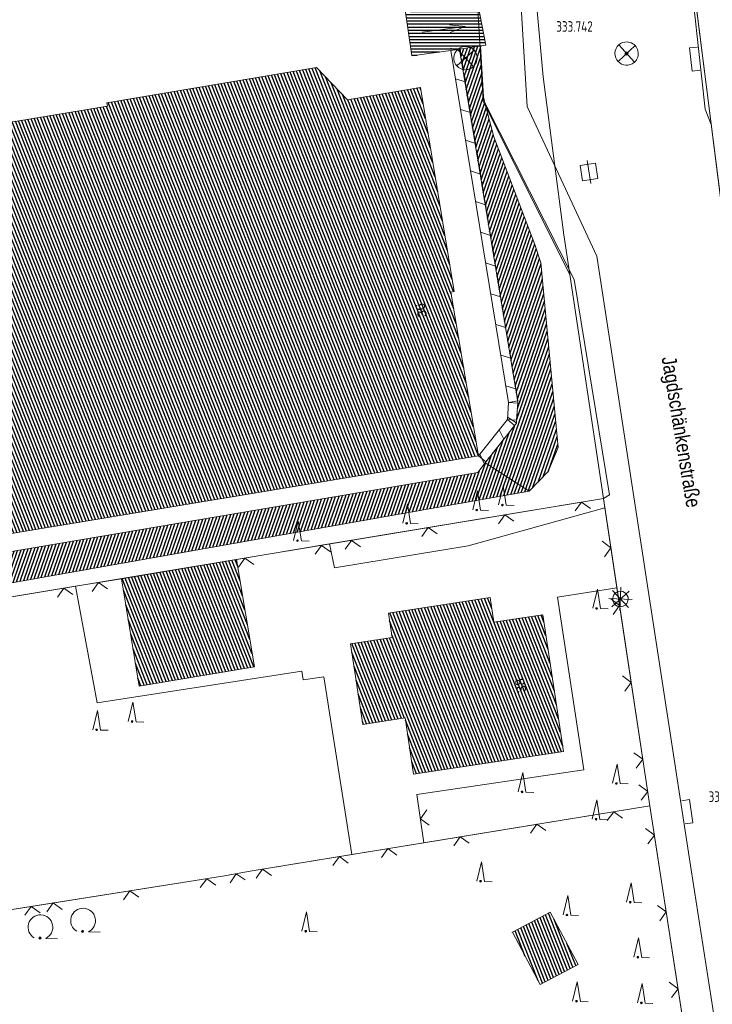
# Model space of a CAD drawing. Header units: metres. Extents: x 345144 to 348639, y 5629211 to 5635235.
# Tile 971 of 1056: x 347896 to 347941, y 5631054 to 5631118. Entities that reach past the tile are written whole.
import ezdxf
from ezdxf.enums import TextEntityAlignment as Align

# ---------------------------------------------------------------- set-up
doc = ezdxf.new("R2010")
doc.units = ezdxf.units.M
doc.header["$MEASUREMENT"] = 0
for name, color, linetype in [('028 Geländeform', 7, 'Continuous'), ('065-066 Ver_Entsorgung', 7, 'Continuous'), ('065-066 Ver_Entsorgung Ausg.', 7, 'Continuous'), ('081-083 Topographie', 7, 'Continuous'), ('081-083 Topographie Ausg.', 7, 'Continuous'), ('AX Flurstück', 7, 'Continuous'), ('AX Gebäude', 7, 'Continuous'), ('Blatt', 7, 'Continuous'), ('Definitionslinie', 7, 'Continuous'), ('Gemeinde Lokation', 7, 'Continuous'), ('Ortsteil Lokation', 7, 'Continuous'), ('Präsentationsobjekt -Text (punktförmig)', 7, 'Continuous'), ('Strasse Lokation', 7, 'Continuous')]:
    doc.layers.add(name, color=color, linetype=linetype)
doc.styles.add('ARIAL', font='arial.ttf', dxfattribs={"height": 1})
doc.styles.add('DIN-6776-IT', font='txt', dxfattribs={"height": 1})
pattern_1 = [(250.9552151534, (0, 0), (0.1890527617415, -0.065261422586), [])]
pattern_2 = [(111.5294117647, (0, 0), (-0.186045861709, -0.07339575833), [])]

# ---------------------------------------------------------------- blocks, each defined once
blk = doc.blocks.new('alk_3504_nrw')
at = {"color": 134, "lineweight": 5, "true_color": 0x00b2b2, "flags": 128}
for points in [[(-0.729333, -0.684), (-0.707333, -0.707333), (0.707333, 0.707333)], [(-0.707333, 0.707333), (0.707333, -0.707333)]]:
    blk.add_lwpolyline(points, dxfattribs=at)
at = {"color": 134, "lineweight": 5, "true_color": 0x00b2b2}
for start, end in [(90, -90), (-90, 90)]:
    blk.add_arc((0, 0), 1, start, end, dxfattribs=at)
blk = doc.blocks.new('alk_5742_nrw')
at = {"color": 134, "lineweight": 5, "true_color": 0x00b2b2, "flags": 128}
for points in [[(0, -1), (0, 1)], [(1, 0), (-1, 0)], [(0.707333, -0.707333), (-0.707333, 0.707333)], [(-0.707333, -0.707333), (0.707333, 0.707333)]]:
    blk.add_lwpolyline(points, dxfattribs=at)
at = {"color": 134, "lineweight": 5, "true_color": 0x00b2b2}
for start, end in [(0, 180), (180, 0)]:
    blk.add_arc((0, 0), 0.666667, start, end, dxfattribs=at)
blk = doc.blocks.new('alk_043x_nrw')
h = blk.add_hatch(color=7)
edge = h.paths.add_edge_path(flags=0)
edge.add_arc((0, 0), 1, 180, 360, ccw=False)
edge.add_arc((0, 0), 1, 0, 180, ccw=False)
blk = doc.blocks.new('alk_7200_nrwx2')
at = {"true_color": 0x2e2e2e}
h = blk.add_hatch(color=250, dxfattribs=at)
edge = h.paths.add_edge_path(flags=0)
edge.add_arc((-0.020544, -0.388118), 0.055525, 180, 360, ccw=False)
edge.add_arc((-0.020544, -0.388118), 0.055525, 0, 180, ccw=False)
at = {"color": 250, "lineweight": 5, "true_color": 0x2e2e2e, "flags": 128}
blk.add_lwpolyline([(-0.298168, -0.388118), (-0.020544, 1), (0.257079, -0.388118), (0.812326, -0.388118)], dxfattribs=at)
blk.add_lwpolyline([(-0.298168, -0.388118), (-0.020544, 1), (0.257079, -0.388118), (0.812326, -0.388118)], dxfattribs=at)
at = {"color": 250, "lineweight": 5, "true_color": 0x2e2e2e}
for start, end in [(0, 180), (180, 0)]:
    blk.add_arc((-0.020544, -0.388118), 0.055525, start, end, dxfattribs=at)
blk = doc.blocks.new('alk_7100_nrwx2')
at = {"true_color": 0x2e2e2e}
h = blk.add_hatch(color=250, dxfattribs=at)
edge = h.paths.add_edge_path(flags=0)
edge.add_arc((0.024073, -0.597267), 0.057254, 180, 360, ccw=False)
edge.add_arc((0.024073, -0.597267), 0.057255, 0, 180, ccw=False)
at = {"color": 250, "lineweight": 5, "true_color": 0x2e2e2e, "flags": 128}
blk.add_lwpolyline([(0.349382, -0.597267), (1, -0.597267)], dxfattribs=at)
at = {"color": 250, "lineweight": 5, "true_color": 0x2e2e2e}
for centre, radius, start, end in [((0.024073, 0.012362), 0.690995, -61.9148169, -118.0851831), ((0.024073, -0.597267), 0.057255, 0, 180), ((0.024073, -0.597267), 0.057254, 180, 0)]:
    blk.add_arc(centre, radius, start, end, dxfattribs=at)
blk = doc.blocks.new('swc_strasseneinlauf')
at = {"color": 7, "lineweight": 5, "flags": 128}
blk.add_lwpolyline([(-1, 0), (-1, -0.666667), (1, -0.666667), (1, 0)], dxfattribs=at)
blk = doc.blocks.new('3488_swc')
at = {"color": 7, "lineweight": 5, "flags": 128}
for points in [[(1, 0), (-1, 0)], [(0.666667, 0.666667), (-0.666667, 0.666667), (-0.666667, -0.666667), (0.666667, -0.666667), (0.666667, 0.666667)]]:
    blk.add_lwpolyline(points, dxfattribs=at)

msp = doc.modelspace()

# ---------------------------------------------------------------- hatches: boundary and pattern name
at = {"layer": '028 Geländeform', "true_color": 0xb27500}
h = msp.add_hatch(dxfattribs=at)
h.set_pattern_fill('_USER', color=44, scale=0.2, angle=250.95521515, style=0, pattern_type=0)
h.set_pattern_definition(pattern_1)
h.paths.add_polyline_path([(347925.892, 5631115.993), (347926.093, 5631112.722), (347926.093, 5631112.722), (347926.171, 5631112.34), (347926.171, 5631112.34), (347926.747, 5631110.153), (347926.747, 5631110.153), (347929.391, 5631103.218), (347929.391, 5631103.218), (347929.781, 5631102.039), (347929.781, 5631102.039), (347930.879, 5631090.181), (347930.879, 5631090.181), (347930.254, 5631088.622), (347930.254, 5631088.622), (347929.026, 5631087.371), (347929.026, 5631087.371), (347926.186, 5631089.179), (347926.186, 5631089.179), (347928.2, 5631091.735), (347928.2, 5631091.735), (347928.292, 5631093.104), (347928.292, 5631093.104), (347924.545, 5631115.789), (347924.545, 5631115.789)], flags=0)
h = msp.add_hatch(dxfattribs=at)
h.set_pattern_fill('_USER', color=44, scale=0.2, angle=250.95521515, style=0, pattern_type=0)
h.set_pattern_definition(pattern_1)
h.paths.add_polyline_path([(347894.044, 5631081.181), (347893.672, 5631082.505), (347893.672, 5631082.505), (347893.558, 5631083.118), (347893.558, 5631083.118), (347925.728, 5631088.563), (347925.728, 5631088.563), (347926.186, 5631089.179), (347926.186, 5631089.179), (347929.026, 5631087.371), (347929.026, 5631087.371), (347909.887, 5631083.988), (347909.887, 5631083.988)], flags=0)
at = {"layer": '081-083 Topographie'}
h = msp.add_hatch(dxfattribs=at)
h.set_pattern_fill('_USER', scale=0.2, style=0, pattern_type=0)
h.set_pattern_definition([(0, (0, 0), (0, 0.2), [])])
h.paths.add_polyline_path([(347921.154, 5631118.174), (347925.716, 5631118.699), (347925.716, 5631118.699), (347926.228, 5631116.036), (347926.228, 5631116.036), (347925.892, 5631115.993), (347925.892, 5631115.993), (347924.545, 5631115.789), (347924.545, 5631115.789), (347923.983, 5631115.7), (347923.983, 5631115.7), (347921.469, 5631115.353), (347921.469, 5631115.353), (347921.063, 5631118.157), (347921.063, 5631118.157)], flags=0)
at = {"layer": 'AX Gebäude', "true_color": 0x4f4f4f}
h = msp.add_hatch(dxfattribs=at)
h.set_pattern_fill('_USER', color=251, scale=0.2, angle=111.52941176, style=0, pattern_type=0)
h.set_pattern_definition(pattern_2)
h.paths.add_polyline_path([(347881.154, 5631108.842), (347880.23, 5631114.674), (347892.985, 5631116.808), (347893.989, 5631110.817), (347901.911, 5631112.114), (347901.872, 5631112.33), (347915.356, 5631114.592), (347917.34, 5631112.531), (347922.028, 5631113.326), (347924.202, 5631100.198), (347923.991, 5631100.163), (347925.763, 5631089.629), (347881.937, 5631082.343), (347880.154, 5631093.084), (347878.168, 5631105.051), (347881.744, 5631105.647)], flags=0)
h = msp.add_hatch(dxfattribs=at)
h.set_pattern_fill('_USER', color=251, scale=0.2, angle=111.52941176, style=0, pattern_type=0)
h.set_pattern_definition(pattern_2)
h.paths.add_polyline_path([(347910.204, 5631082.973), (347911.352, 5631076.069), (347903.952, 5631074.838), (347902.803, 5631081.741)], flags=0)
h = msp.add_hatch(dxfattribs=at)
h.set_pattern_fill('_USER', color=251, scale=0.2, angle=111.52941176, style=0, pattern_type=0)
h.set_pattern_definition(pattern_2)
h.paths.add_polyline_path([(347919.969, 5631079.529), (347926.506, 5631080.526), (347926.747, 5631078.947), (347929.892, 5631079.426), (347931.231, 5631070.638), (347921.59, 5631069.168), (347921.039, 5631072.784), (347918.328, 5631072.37), (347917.539, 5631077.555), (347920.209, 5631077.962)], flags=0)
h = msp.add_hatch(dxfattribs=at)
h.set_pattern_fill('_USER', color=251, scale=0.2, angle=111.52941176, style=0, pattern_type=0)
h.set_pattern_definition(pattern_2)
h.paths.add_polyline_path([(347927.942, 5631059.008), (347930.381, 5631060.296), (347932.165, 5631056.947), (347929.731, 5631055.646)], flags=0)

# ---------------------------------------------------------------- linework, layer by layer
at = {"layer": '081-083 Topographie', "color": 7, "linetype": 'Continuous', "lineweight": 5, "flags": 128}
for points in [[(347955.03, 5630960.986), (347952.803, 5630974.853), (347952.803, 5630974.853), (347950.929, 5630987.89), (347950.929, 5630987.89), (347949.354, 5630998.886), (347949.354, 5630998.886), (347945.628, 5631021.708), (347945.628, 5631021.708), (347942.008, 5631046.566), (347942.008, 5631046.566), (347939.429, 5631063.019), (347939.429, 5631063.019), (347933.378, 5631102.479), (347933.378, 5631102.479), (347928.886, 5631112.106), (347928.886, 5631112.106), (347927.592, 5631133.765), (347927.592, 5631133.765), (347929.249, 5631148.964), (347929.249, 5631148.964), (347922.126, 5631251.314), (347922.126, 5631251.314), (347921.599, 5631258.336)], [(347939.099346, 5631123.830558), (347939.197, 5631122.282), (347939.197, 5631122.282), (347940.334, 5631111.923), (347940.334, 5631111.923), (347940.730177, 5631110.937747)], [(347926.171, 5631112.34), (347931.916, 5631100.983), (347931.916, 5631100.983), (347934.181, 5631087.126), (347934.181, 5631087.126), (347933.797, 5631086.902)], [(347910.203, 5631082.973), (347916.193, 5631083.97), (347916.193, 5631083.97), (347933.797, 5631086.902)], [(347933.797, 5631086.902), (347933.889, 5631086.296), (347933.889, 5631086.296), (347934.665, 5631081.152), (347934.665, 5631081.152), (347936.502, 5631068.99), (347936.502, 5631068.99), (347936.787, 5631067.143)], [(347916.193, 5631083.97), (347916.507, 5631082.435), (347916.507, 5631082.435), (347925.094, 5631083.847), (347925.094, 5631083.847), (347933.889, 5631086.296)], [(347881.784, 5631058.266), (347880.352, 5631066.708), (347880.352, 5631066.708), (347878.608, 5631077.716), (347878.608, 5631077.716), (347899.859, 5631081.251), (347899.859, 5631081.251), (347902.803, 5631081.741)], [(347899.859, 5631081.251), (347901.25, 5631073.751), (347901.25, 5631073.751), (347914.398, 5631075.793), (347914.398, 5631075.793), (347914.498, 5631075.237), (347914.498, 5631075.237), (347915.818, 5631075.433), (347915.818, 5631075.433), (347917.627, 5631064.006)], [(347934.665, 5631081.152), (347930.843, 5631080.551), (347930.843, 5631080.551), (347932.533, 5631069.443), (347932.533, 5631069.443), (347921.793, 5631067.859)], [(347921.793, 5631067.859), (347922.259, 5631064.764)], [(347922.259, 5631064.764), (347936.787, 5631067.143)], [(347881.784, 5631058.266), (347897.403, 5631060.733), (347897.403, 5631060.733), (347909.301, 5631062.613), (347909.301, 5631062.613), (347911.073, 5631062.933), (347911.073, 5631062.933), (347917.627, 5631064.006), (347917.627, 5631064.006), (347922.259, 5631064.764)]]:
    msp.add_lwpolyline(points, dxfattribs=at)
at = {"layer": '081-083 Topographie Ausg.', "color": 7, "linetype": 'Continuous', "lineweight": 5, "flags": 128}
for points in [[(347924.912, 5631117.229), (347922.15, 5631116.882)], [(347923.950963, 5631116.856296), (347924.912, 5631117.229), (347923.888636, 5631117.352396)]]:
    msp.add_lwpolyline(points, dxfattribs=at)
at = {"layer": 'AX Flurstück', "color": 8, "linetype": 'Continuous', "lineweight": 13, "true_color": 0x808080, "flags": 128}
for points in [[(347926.424, 5631253.18), (347933.647, 5631166.935), (347960.584, 5630953.98), (347975.383, 5630844.729)], [(347878.607, 5631077.715), (347873.928, 5631107.345), (347873.443, 5631110.628), (347871.448, 5631124.147), (347868.345, 5631148.019), (347867.41, 5631164.909), (347866.508, 5631176.433), (347866.375, 5631184.013), (347902.694, 5631180.917), (347925.271, 5631178.999), (347925.433, 5631177.005), (347927.27, 5631149.629), (347924.873, 5631133.335), (347926.064, 5631112.42), (347931.637, 5631101.29), (347933.798, 5631086.901), (347904.762, 5631082.067), (347878.607, 5631077.715)], [(347973.47, 5630827.449), (347968.877, 5630856.525), (347965.66, 5630876.849), (347966.003, 5630876.905), (347962.535, 5630898.93), (347955.05, 5630948.187), (347953.42, 5630958.069), (347952.505, 5630964.111), (347949.981, 5630980.804), (347944.018, 5631020.252), (347941.41, 5631037.164), (347940.732, 5631041.562), (347936.788, 5631067.143), (347936.502, 5631068.989), (347933.798, 5631086.901), (347931.637, 5631101.29), (347931.254, 5631103.847), (347929.915, 5631114.008), (347928.957, 5631124.654), (347927.27, 5631149.629), (347925.433, 5631177.005)], [(347927.27, 5631149.629), (347928.957, 5631124.654), (347929.915, 5631114.008), (347931.254, 5631103.847), (347931.637, 5631101.29), (347926.064, 5631112.42), (347924.873, 5631133.335), (347927.27, 5631149.629)], [(347878.607, 5631077.715), (347904.762, 5631082.067), (347933.798, 5631086.901), (347936.502, 5631068.989), (347936.788, 5631067.143), (347911.073, 5631062.933), (347909.301, 5631062.612), (347881.784, 5631058.266), (347880.352, 5631066.707), (347878.607, 5631077.715)], [(347911.073, 5631062.933), (347936.788, 5631067.143), (347940.732, 5631041.562), (347885.167, 5631033.254), (347881.784, 5631058.266), (347909.301, 5631062.612), (347911.073, 5631062.933)]]:
    msp.add_lwpolyline(points, dxfattribs=at)
at = {"layer": 'AX Gebäude', "color": 7, "linetype": 'Continuous', "lineweight": 5, "flags": 128}
for points in [[(347881.154, 5631108.842), (347880.23, 5631114.674), (347892.985, 5631116.808), (347893.989, 5631110.817), (347901.911, 5631112.114), (347901.872, 5631112.33), (347915.356, 5631114.592), (347917.34, 5631112.531), (347922.028, 5631113.326), (347924.202, 5631100.198), (347923.991, 5631100.163), (347925.763, 5631089.629), (347881.937, 5631082.343), (347880.154, 5631093.084), (347878.168, 5631105.051), (347881.744, 5631105.647), (347881.154, 5631108.842)], [(347910.204, 5631082.973), (347911.352, 5631076.069), (347903.952, 5631074.838), (347902.803, 5631081.741), (347910.204, 5631082.973)], [(347919.969, 5631079.529), (347926.506, 5631080.526), (347926.747, 5631078.947), (347929.892, 5631079.426), (347931.231, 5631070.638), (347921.59, 5631069.168), (347921.039, 5631072.784), (347918.328, 5631072.37), (347917.539, 5631077.555), (347920.209, 5631077.962), (347919.969, 5631079.529)], [(347927.942, 5631059.008), (347930.381, 5631060.296), (347932.165, 5631056.947), (347929.731, 5631055.646), (347927.942, 5631059.008)]]:
    msp.add_lwpolyline(points, dxfattribs=at)
at = {"layer": 'Blatt', "color": 205, "linetype": 'Continuous', "lineweight": 5, "true_color": 0x873099, "flags": 128}
msp.add_lwpolyline([(347960.584, 5630953.98), (347963.101, 5630935.4), (347874.464, 5630937.896), (347881.503, 5631187.771), (347932.021, 5631186.349), (347933.647, 5631166.935), (347960.584, 5630953.98)], dxfattribs=at)
at = {"layer": 'Definitionslinie', "color": 7, "linetype": 'Continuous', "lineweight": 5, "flags": 128}
for points in [[(347927.592, 5631133.765), (347928.886, 5631112.106)], [(347939.197, 5631122.282), (347940.334, 5631111.923)], [(347921.063, 5631118.157), (347921.469, 5631115.353)], [(347925.716, 5631118.699), (347926.228, 5631116.036)], [(347921.469, 5631115.353), (347923.983, 5631115.7)], [(347923.983, 5631115.7), (347924.545, 5631115.789)], [(347924.545, 5631115.789), (347925.892, 5631115.993)], [(347925.892, 5631115.993), (347926.228, 5631116.036)], [(347926.171, 5631112.34), (347931.916, 5631100.983)], [(347928.886, 5631112.106), (347933.378, 5631102.479)], [(347940.334, 5631111.923), (347940.730177, 5631110.937747)], [(347933.378, 5631102.479), (347939.429, 5631063.019)], [(347931.916, 5631100.983), (347934.181, 5631087.126)], [(347933.797, 5631086.902), (347934.181, 5631087.126)], [(347916.193, 5631083.97), (347933.797, 5631086.902)], [(347932.968, 5631086.257), (347932.393, 5631086.668), (347931.982, 5631086.093)], [(347932.968, 5631086.257), (347932.393, 5631086.668), (347931.982, 5631086.093)], [(347933.797, 5631086.902), (347933.889, 5631086.296)], [(347925.094, 5631083.847), (347933.889, 5631086.296)], [(347928.036, 5631085.436), (347927.461, 5631085.847), (347927.05, 5631085.271)], [(347928.036, 5631085.436), (347927.461, 5631085.847), (347927.05, 5631085.271)], [(347933.889, 5631086.296), (347934.665, 5631081.152)], [(347923.104, 5631084.614), (347922.529, 5631085.025), (347922.118, 5631084.45)], [(347923.104, 5631084.614), (347922.529, 5631085.025), (347922.118, 5631084.45)], [(347910.203, 5631082.973), (347916.193, 5631083.97)], [(347916.193, 5631083.97), (347916.507, 5631082.435)], [(347918.172, 5631083.793), (347917.597, 5631084.204), (347917.186, 5631083.628)], [(347918.172, 5631083.793), (347917.597, 5631084.204), (347917.186, 5631083.628)], [(347933.857, 5631083.155), (347934.277, 5631083.724), (347933.708, 5631084.144)], [(347933.857, 5631083.155), (347934.277, 5631083.724), (347933.708, 5631084.144)], [(347916.239, 5631083.471), (347915.664, 5631083.882), (347915.253, 5631083.307)], [(347916.239, 5631083.471), (347915.664, 5631083.882), (347915.253, 5631083.307)], [(347916.507, 5631082.435), (347925.094, 5631083.847)], [(347911.307, 5631082.65), (347910.732, 5631083.061), (347910.321, 5631082.486)], [(347911.307, 5631082.65), (347910.732, 5631083.061), (347910.321, 5631082.486)], [(347899.859, 5631081.251), (347902.803, 5631081.741)], [(347901.906, 5631081.085), (347901.331, 5631081.496), (347900.92, 5631080.921)], [(347901.906, 5631081.085), (347901.331, 5631081.496), (347900.92, 5631080.921)], [(347878.608, 5631077.716), (347899.859, 5631081.251)], [(347899.673, 5631080.713), (347899.098, 5631081.124), (347898.687, 5631080.549)], [(347899.673, 5631080.713), (347899.098, 5631081.124), (347898.687, 5631080.549)], [(347899.859, 5631081.251), (347901.25, 5631073.751)], [(347930.843, 5631080.551), (347934.665, 5631081.152)], [(347934.665, 5631081.152), (347936.502, 5631068.99)], [(347930.843, 5631080.551), (347932.533, 5631069.443)], [(347934.417, 5631079.446), (347934.837, 5631080.015), (347934.268, 5631080.435)], [(347934.417, 5631079.446), (347934.837, 5631080.015), (347934.268, 5631080.435)], [(347901.25, 5631073.751), (347914.398, 5631075.793)], [(347914.398, 5631075.793), (347914.498, 5631075.237)], [(347914.498, 5631075.237), (347915.818, 5631075.433)], [(347915.818, 5631075.433), (347917.627, 5631064.006)], [(347935.164, 5631074.502), (347935.584, 5631075.071), (347935.014, 5631075.491)], [(347935.164, 5631074.502), (347935.584, 5631075.071), (347935.014, 5631075.491)], [(347935.911, 5631069.558), (347936.33, 5631070.127), (347935.761, 5631070.547)], [(347935.911, 5631069.558), (347936.33, 5631070.127), (347935.761, 5631070.547)], [(347921.793, 5631067.859), (347932.533, 5631069.443)], [(347936.502, 5631068.99), (347936.787, 5631067.143)], [(347936.227, 5631067.496), (347936.645, 5631068.067), (347936.074, 5631068.484)], [(347936.227, 5631067.496), (347936.645, 5631068.067), (347936.074, 5631068.484)], [(347921.793, 5631067.859), (347922.259, 5631064.764)], [(347922.446, 5631066.88), (347922.026, 5631066.312), (347922.595, 5631065.892)], [(347922.446, 5631066.88), (347922.026, 5631066.312), (347922.595, 5631065.892)], [(347922.259, 5631064.764), (347936.787, 5631067.143)], [(347939.476, 5631036.508), (347939.452, 5631036.65), (347939.452, 5631036.65), (347938.807, 5631040.583), (347938.807, 5631040.583), (347940.369, 5631043.915), (347940.369, 5631043.915), (347936.787, 5631067.143)], [(347935.032, 5631066.349), (347934.457, 5631066.762), (347934.045, 5631066.187)], [(347935.032, 5631066.349), (347934.457, 5631066.762), (347934.045, 5631066.187)], [(347930.097, 5631065.541), (347929.523, 5631065.954), (347929.11, 5631065.379)], [(347930.097, 5631065.541), (347929.523, 5631065.954), (347929.11, 5631065.379)], [(347936.66, 5631064.688), (347937.077, 5631065.258), (347936.507, 5631065.675)], [(347925.163, 5631064.733), (347924.589, 5631065.145), (347924.176, 5631064.571)], [(347925.163, 5631064.733), (347924.589, 5631065.145), (347924.176, 5631064.571)], [(347917.627, 5631064.006), (347922.259, 5631064.764)], [(347920.517, 5631063.972), (347919.943, 5631064.385), (347919.53, 5631063.811)], [(347920.517, 5631063.972), (347919.943, 5631064.385), (347919.53, 5631063.811)], [(347911.073, 5631062.933), (347917.627, 5631064.006)], [(347917.391, 5631063.461), (347916.817, 5631063.873), (347916.404, 5631063.299)], [(347917.391, 5631063.461), (347916.817, 5631063.873), (347916.404, 5631063.299)], [(347912.457, 5631062.653), (347911.883, 5631063.066), (347911.47, 5631062.491)], [(347912.457, 5631062.653), (347911.883, 5631063.066), (347911.47, 5631062.491)], [(347897.403, 5631060.733), (347909.301, 5631062.613)], [(347908.863, 5631062.038), (347908.291, 5631062.453), (347907.875, 5631061.881)], [(347908.863, 5631062.038), (347908.291, 5631062.453), (347907.875, 5631061.881)], [(347909.301, 5631062.613), (347911.073, 5631062.933)], [(347910.768, 5631062.37), (347910.187, 5631062.773), (347909.784, 5631062.192)], [(347910.768, 5631062.37), (347910.187, 5631062.773), (347909.784, 5631062.192)], [(347939.429, 5631063.019), (347942.008, 5631046.566)], [(347903.924, 5631061.257), (347903.352, 5631061.673), (347902.936, 5631061.101)], [(347903.924, 5631061.257), (347903.352, 5631061.673), (347902.936, 5631061.101)], [(347881.784, 5631058.266), (347897.403, 5631060.733)], [(347897.574, 5631060.254), (347897.002, 5631060.67), (347896.586, 5631060.098)], [(347897.574, 5631060.254), (347897.002, 5631060.67), (347896.586, 5631060.098)], [(347898.985, 5631060.477), (347898.413, 5631060.893), (347897.997, 5631060.321)], [(347898.985, 5631060.477), (347898.413, 5631060.893), (347897.997, 5631060.321)], [(347937.422, 5631059.746), (347937.839, 5631060.317), (347937.269, 5631060.735)], [(347938.184, 5631054.806), (347938.601, 5631055.376), (347938.031, 5631055.794)]]:
    msp.add_lwpolyline(points, dxfattribs=at)
at = {"layer": 'Definitionslinie', "color": 44, "linetype": 'Continuous', "lineweight": 5, "true_color": 0xb27500, "flags": 128}
for points in [[(347923.958, 5631115.851), (347924.6, 5631115.647)], [(347923.958, 5631115.851), (347924.6, 5631115.647)], [(347924.575, 5631115.797), (347923.983, 5631115.7)], [(347924.575, 5631115.797), (347923.983, 5631115.7)], [(347923.983, 5631115.7), (347927.693, 5631093.07)], [(347924.545, 5631115.789), (347925.892, 5631115.993)], [(347924.545, 5631115.789), (347928.292, 5631093.104)], [(347924.575, 5631115.797), (347924.636, 5631115.427)], [(347924.575, 5631115.797), (347924.636, 5631115.427)], [(347925.892, 5631115.993), (347926.093, 5631112.722)], [(347924.676, 5631115.18), (347924.797, 5631114.44)], [(347924.676, 5631115.18), (347924.797, 5631114.44)], [(347924.282, 5631113.876), (347924.924, 5631113.672)], [(347924.282, 5631113.876), (347924.924, 5631113.672)], [(347924.838, 5631114.193), (347924.899, 5631113.823)], [(347924.838, 5631114.193), (347924.899, 5631113.823)], [(347924.899, 5631113.823), (347924.959, 5631113.453)], [(347924.899, 5631113.823), (347924.959, 5631113.453)], [(347925, 5631113.207), (347925.121, 5631112.466)], [(347925, 5631113.207), (347925.121, 5631112.466)], [(347926.093, 5631112.722), (347926.171, 5631112.34)], [(347924.605, 5631111.904), (347925.247, 5631111.7)], [(347924.605, 5631111.904), (347925.247, 5631111.7)], [(347925.161, 5631112.22), (347925.222, 5631111.85)], [(347925.161, 5631112.22), (347925.222, 5631111.85)], [(347925.222, 5631111.85), (347925.283, 5631111.48)], [(347925.222, 5631111.85), (347925.283, 5631111.48)], [(347926.171, 5631112.34), (347926.747, 5631110.153)], [(347925.323, 5631111.233), (347925.445, 5631110.493)], [(347925.323, 5631111.233), (347925.445, 5631110.493)], [(347924.929, 5631109.929), (347925.571, 5631109.725)], [(347924.929, 5631109.929), (347925.571, 5631109.725)], [(347925.485, 5631110.246), (347925.546, 5631109.876)], [(347925.485, 5631110.246), (347925.546, 5631109.876)], [(347926.747, 5631110.153), (347929.391, 5631103.218)], [(347925.546, 5631109.876), (347925.606, 5631109.506)], [(347925.546, 5631109.876), (347925.606, 5631109.506)], [(347925.647, 5631109.259), (347925.768, 5631108.519)], [(347925.647, 5631109.259), (347925.768, 5631108.519)], [(347925.809, 5631108.272), (347925.869, 5631107.902)], [(347925.809, 5631108.272), (347925.869, 5631107.902)], [(347925.252, 5631107.956), (347925.894, 5631107.752)], [(347925.252, 5631107.956), (347925.894, 5631107.752)], [(347925.869, 5631107.902), (347925.93, 5631107.532)], [(347925.869, 5631107.902), (347925.93, 5631107.532)], [(347925.97, 5631107.286), (347926.092, 5631106.546)], [(347925.97, 5631107.286), (347926.092, 5631106.546)], [(347926.132, 5631106.299), (347926.193, 5631105.929)], [(347926.132, 5631106.299), (347926.193, 5631105.929)], [(347925.576, 5631105.982), (347926.218, 5631105.778)], [(347925.576, 5631105.982), (347926.218, 5631105.778)], [(347926.193, 5631105.929), (347926.253, 5631105.559)], [(347926.193, 5631105.929), (347926.253, 5631105.559)], [(347926.294, 5631105.312), (347926.415, 5631104.572)], [(347926.294, 5631105.312), (347926.415, 5631104.572)], [(347926.456, 5631104.325), (347926.516, 5631103.955)], [(347926.456, 5631104.325), (347926.516, 5631103.955)], [(347925.899, 5631104.009), (347926.541, 5631103.805)], [(347925.899, 5631104.009), (347926.541, 5631103.805)], [(347926.516, 5631103.955), (347926.577, 5631103.585)], [(347926.516, 5631103.955), (347926.577, 5631103.585)], [(347926.617, 5631103.338), (347926.739, 5631102.598)], [(347926.617, 5631103.338), (347926.739, 5631102.598)], [(347929.391, 5631103.218), (347929.781, 5631102.039)], [(347926.779, 5631102.351), (347926.84, 5631101.981)], [(347926.779, 5631102.351), (347926.84, 5631101.981)], [(347926.223, 5631102.035), (347926.865, 5631101.831)], [(347926.223, 5631102.035), (347926.865, 5631101.831)], [(347926.84, 5631101.981), (347926.901, 5631101.611)], [(347926.84, 5631101.981), (347926.901, 5631101.611)], [(347929.781, 5631102.039), (347930.879, 5631090.181)], [(347926.941, 5631101.365), (347927.062, 5631100.625)], [(347926.941, 5631101.365), (347927.062, 5631100.625)], [(347926.547, 5631100.061), (347927.189, 5631099.857)], [(347926.547, 5631100.061), (347927.189, 5631099.857)], [(347927.103, 5631100.378), (347927.164, 5631100.008)], [(347927.103, 5631100.378), (347927.164, 5631100.008)], [(347927.164, 5631100.008), (347927.224, 5631099.638)], [(347927.164, 5631100.008), (347927.224, 5631099.638)], [(347927.265, 5631099.391), (347927.386, 5631098.651)], [(347927.265, 5631099.391), (347927.386, 5631098.651)], [(347926.87, 5631098.088), (347927.512, 5631097.884)], [(347926.87, 5631098.088), (347927.512, 5631097.884)], [(347927.426, 5631098.404), (347927.487, 5631098.034)], [(347927.426, 5631098.404), (347927.487, 5631098.034)], [(347927.487, 5631098.034), (347927.548, 5631097.664)], [(347927.487, 5631098.034), (347927.548, 5631097.664)], [(347927.588, 5631097.417), (347927.71, 5631096.677)], [(347927.588, 5631097.417), (347927.71, 5631096.677)], [(347927.194, 5631096.113), (347927.836, 5631095.909)], [(347927.194, 5631096.113), (347927.836, 5631095.909)], [(347927.75, 5631096.431), (347927.811, 5631096.06)], [(347927.75, 5631096.431), (347927.811, 5631096.06)], [(347927.811, 5631096.06), (347927.871, 5631095.69)], [(347927.811, 5631096.06), (347927.871, 5631095.69)], [(347927.912, 5631095.444), (347928.033, 5631094.704)], [(347927.912, 5631095.444), (347928.033, 5631094.704)], [(347927.517, 5631094.141), (347928.159, 5631093.937)], [(347927.517, 5631094.141), (347928.159, 5631093.937)], [(347928.074, 5631094.457), (347928.134, 5631094.087)], [(347928.074, 5631094.457), (347928.134, 5631094.087)], [(347928.134, 5631094.087), (347928.285, 5631093.167)], [(347928.134, 5631094.087), (347928.285, 5631093.167)], [(347927.618, 5631091.963), (347927.693, 5631093.07)], [(347928.285, 5631093.167), (347927.693, 5631093.07)], [(347928.285, 5631093.167), (347927.693, 5631093.07)], [(347928.292, 5631093.029), (347927.693, 5631093.07)], [(347928.292, 5631093.029), (347927.693, 5631093.07)], [(347928.2, 5631091.735), (347928.292, 5631093.104)], [(347928.217, 5631091.922), (347928.292, 5631093.029)], [(347928.217, 5631091.922), (347928.292, 5631093.029)], [(347925.763, 5631089.63), (347927.618, 5631091.963)], [(347926.186, 5631089.179), (347928.2, 5631091.735)], [(347927.478, 5631090.822), (347928.088, 5631091.59)], [(347927.478, 5631090.822), (347928.088, 5631091.59)], [(347928.217, 5631091.922), (347927.618, 5631091.963)], [(347928.217, 5631091.922), (347927.618, 5631091.963)], [(347928.088, 5631091.59), (347927.618, 5631091.963)], [(347928.088, 5631091.59), (347927.618, 5631091.963)], [(347928.206, 5631091.77), (347927.628, 5631092.116)], [(347928.206, 5631091.77), (347927.628, 5631092.116)], [(347927.383, 5631090.702), (347927.103, 5631091.314)], [(347927.383, 5631090.702), (347927.103, 5631091.314)], [(347926.622, 5631089.746), (347927.089, 5631090.333)], [(347926.622, 5631089.746), (347927.089, 5631090.333)], [(347927.244, 5631090.529), (347927.478, 5631090.822)], [(347927.244, 5631090.529), (347927.478, 5631090.822)], [(347926.138, 5631089.137), (347925.858, 5631089.749)], [(347926.138, 5631089.137), (347925.858, 5631089.749)], [(347930.254, 5631088.622), (347930.879, 5631090.181)], [(347925.728, 5631088.563), (347926.186, 5631089.179)], [(347926.233, 5631089.257), (347925.763, 5631089.63)], [(347926.233, 5631089.257), (347925.763, 5631089.63)], [(347926.186, 5631089.179), (347929.026, 5631087.371)], [(347926.186, 5631089.179), (347929.026, 5631087.371)], [(347926.233, 5631089.257), (347926.466, 5631089.551)], [(347926.233, 5631089.257), (347926.466, 5631089.551)], [(347893.558, 5631083.118), (347925.728, 5631088.563)], [(347929.026, 5631087.371), (347930.254, 5631088.622)], [(347909.887, 5631083.988), (347929.026, 5631087.371)], [(347894.044, 5631081.181), (347909.887, 5631083.988)]]:
    msp.add_lwpolyline(points, dxfattribs=at)
at = {"layer": 'Gemeinde Lokation', "color": 7, "linetype": 'Continuous', "lineweight": 5, "flags": 128}
msp.add_lwpolyline([(347899.031, 5631693.561), (347926.631, 5631600.505), (347925.405, 5631534.986), (347926.23, 5631453.062), (347924.572, 5631371.352), (347926.424, 5631253.18), (347933.647, 5631166.935), (347960.584, 5630953.98), (347975.383, 5630844.729), (348005.705, 5630725.733), (348023.631, 5630546.345), (348034.821, 5630453.592), (348037.99, 5630386.322), (348038.853, 5630367.26), (348034.949, 5630313.579)], dxfattribs=at)
at = {"layer": 'Ortsteil Lokation', "color": 7, "linetype": 'Continuous', "lineweight": 5, "flags": 128}
msp.add_lwpolyline([(347725.956, 5632057.39), (347769.164, 5631969.901), (347835.901, 5631869.724), (347875.026, 5631799.405), (347883.211, 5631764.659), (347899.031, 5631693.561), (347926.631, 5631600.505), (347925.405, 5631534.986), (347926.23, 5631453.062), (347924.572, 5631371.352), (347926.424, 5631253.18), (347933.647, 5631166.935), (347960.584, 5630953.98), (347975.383, 5630844.729), (348005.705, 5630725.733), (348023.631, 5630546.345), (348034.821, 5630453.592), (348037.99, 5630386.322), (348038.853, 5630367.26), (348034.949, 5630313.579)], dxfattribs=at)

# ---------------------------------------------------------------- block references
at = {"layer": '028 Geländeform', "xscale": 0.125, "yscale": 0.125, "rotation": -2.326094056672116}
msp.add_blockref('alk_043x_nrw', (347935.287, 5631115.498), dxfattribs=at)
at = {"layer": '065-066 Ver_Entsorgung', "xscale": 0.75, "yscale": 0.75, "rotation": -2.326094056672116}
for name, p in [('alk_3504_nrw', (347935.287, 5631115.498)), ('alk_3504_nrw', (347924.926, 5631115.211)), ('alk_5742_nrw', (347934.891, 5631080.436)), ('alk_5742_nrw', (347934.891, 5631080.436))]:
    msp.add_blockref(name, p, dxfattribs=at)
at = {"layer": '065-066 Ver_Entsorgung Ausg.', "xscale": 0.75, "yscale": 0.75}
for name, p, rotation in [('swc_strasseneinlauf', (347939.923, 5631115.173), -83.58033295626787), ('3488_swc', (347932.873, 5631107.882), -81.37587783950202), ('swc_strasseneinlauf', (347938.941, 5631066.722), 98.56782025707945)]:
    msp.add_blockref(name, p, dxfattribs=dict(at, rotation=rotation))
at = {"layer": '081-083 Topographie', "rotation": -2.326094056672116}
for name, p, xscale, yscale in [('alk_7200_nrwx2', (347925.681, 5631086.496), 0.9005, 0.9005), ('alk_7200_nrwx2', (347927.331, 5631086.819), 0.9005, 0.9005), ('alk_7200_nrwx2', (347921.176, 5631085.644), 0.9005, 0.9005), ('alk_7200_nrwx2', (347914.16, 5631084.529), 0.9005, 0.9005), ('alk_7200_nrwx2', (347933.389, 5631080.175), 0.9005, 0.9005), ('alk_7200_nrwx2', (347901.237, 5631072.371), 0.9005, 0.9005), ('alk_7200_nrwx2', (347903.523, 5631072.9), 0.9005, 0.9005), ('alk_7200_nrwx2', (347934.661, 5631068.924), 0.9005, 0.9005), ('alk_7200_nrwx2', (347928.598, 5631068.375), 0.9005, 0.9005), ('alk_7200_nrwx2', (347933.356, 5631066.622), 0.9005, 0.9005), ('alk_7200_nrwx2', (347925.929, 5631062.637), 0.9005, 0.9005), ('alk_7200_nrwx2', (347935.555, 5631061.287), 0.9005, 0.9005), ('alk_7200_nrwx2', (347931.481, 5631060.464), 0.9005, 0.9005), ('alk_7100_nrwx2', (347900.308, 5631059.744), 1.15275, 1.15275), ('alk_7100_nrwx2', (347897.567, 5631059.322), 1.15275, 1.15275), ('alk_7200_nrwx2', (347914.682, 5631059.419), 0.9005, 0.9005), ('alk_7200_nrwx2', (347936.041, 5631057.752), 0.9005, 0.9005), ('alk_7200_nrwx2', (347932.1, 5631054.921), 0.9005, 0.9005), ('alk_7200_nrwx2', (347936.267, 5631054.812), 0.9005, 0.9005)]:
    msp.add_blockref(name, p, dxfattribs=dict(at, xscale=xscale, yscale=yscale))

# ---------------------------------------------------------------- texts
at = {"layer": '065-066 Ver_Entsorgung Ausg.', "color": 134, "true_color": 0x00b2b2, "style": 'DIN-6776-IT', "width": 0.8}
for s, p in [('333.742', (347930.767, 5631116.903)), ('335.442', (347940.562, 5631067.388))]:
    msp.add_text(s, height=0.6762, dxfattribs=at).set_placement(p)
at = {"layer": 'Präsentationsobjekt -Text (punktförmig)', "color": 7, "style": 'ARIAL'}
for s, height, rotation, p in [('36', 0.5894701, 101.98649698, (347922.365, 5631099.052)), ('38', 0.5894702, 100.84058959, (347928.757, 5631074.924))]:
    msp.add_text(s, height=height, rotation=rotation, dxfattribs=at).set_placement(p, align=Align.CENTER)
at = {"layer": 'Strasse Lokation', "color": 219, "true_color": 0x5c3d57, "style": 'ARIAL', "width": 0.8}
msp.add_text('Jagdschänkenstraße', height=0.94657519, rotation=-80.50000142, dxfattribs=at).set_placement((347937.533, 5631095.939))

doc.saveas('drawing.dxf')
